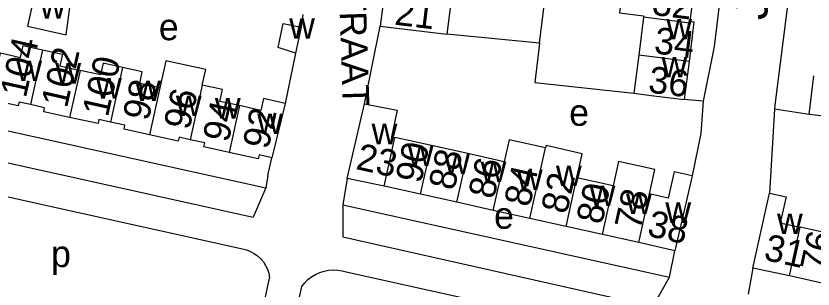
# Model space of a CAD drawing. Extents: x 161775 to 163181, y 382878 to 383925.
# Drawn here: x 162735.4 to 162855, y 383145.8 to 383186.8 of the extents above; entities that cross this region are included whole.
import ezdxf

# ---------------------------------------------------------------- set-up
doc = ezdxf.new("R2010")
doc.units = 0
for name, color, linetype in [('BLT_Basislijn', 7, 'Continuous'), ('BLT_Bebouwing', 7, 'Continuous'), ('BLT_Centroide', 7, 'Continuous'), ('BLT_Huisnummer', 7, 'Continuous'), ('BLT_Huisnummer_ tussenligend', 7, 'Continuous'), ('BLT_Onderverdeling_panden', 7, 'Continuous'), ('BLT_Straatnaam', 7, 'Continuous')]:
    doc.layers.add(name, color=color, linetype=linetype)

msp = doc.modelspace()

# ---------------------------------------------------------------- linework, layer by layer
at = {"layer": 'BLT_Basislijn'}
for p, q in [((162813.91, 383182.7), (162816.74, 383205.68)), ((162778.41, 383186.99), (162778.14, 383185.09)), ((162787.66, 383173.61), (162790.04, 383185.25)), ((162813.91, 383182.7), (162800.03, 383184.05)), ((162777.32, 383181.18), (162775.74, 383173.65)), ((162838.49, 383174.01), (162835.64, 383174.23)), ((162849.18, 383172.77), (162848.45, 383160.16)), ((162854.39, 383172), (162849.18, 383172.77)), ((162729.11, 383170.66), (162772.85, 383160.95)), ((162728.07, 383166.07), (162770.96, 383156.57)), ((162773.18, 383162.83), (162773.78, 383165.48)), ((162773.18, 383162.83), (162772.85, 383160.95)), ((162785.06, 383162.35), (162784.43, 383158.43)), ((162727.36, 383161.11), (162769.37, 383151.8)), ((162772.85, 383160.95), (162770.96, 383156.57)), ((162784.43, 383158.43), (162784.39, 383153.59)), ((162784.43, 383158.43), (162833.45, 383147.54)), ((162784.39, 383153.59), (162830.91, 383143.16)), ((162833.45, 383147.54), (162834.25, 383151.52)), ((162845.94, 383148.91), (162845.21, 383145)), ((162784.93, 383148.36), (162891.25, 383124.81)), ((162830.91, 383143.16), (162833.45, 383147.54)), ((162771.26, 383137.23), (162773.42, 383147.42)), ((162776.15, 383136.2), (162778.26, 383146.17))]:
    msp.add_line(p, q, dxfattribs=at)
for points in [[(162857.59, 383245.49), (162853.35, 383210.37), (162852.65, 383200.3), (162849.19, 383172.97), (162849.18, 383172.77)], [(162844.59, 383219.29), (162844.56, 383219.06), (162840.12, 383182.2), (162838.49, 383174.01)], [(162813.91, 383182.7), (162813.21, 383176.8), (162828.1, 383175.17)], [(162838.49, 383174.01), (162838.13, 383169.14), (162836.81, 383162.78)], [(162769.37, 383151.8), (162769.98, 383151.65), (162770.57, 383151.42), (162771.12, 383151.12), (162771.63, 383150.75), (162772.09, 383150.32), (162772.49, 383149.84), (162772.83, 383149.31), (162773.1, 383148.74), (162773.29, 383148.14), (162773.42, 383147.42)], [(162778.26, 383146.17), (162778.7, 383146.7), (162779.18, 383147.18), (162779.73, 383147.61), (162780.32, 383147.96), (162780.94, 383148.25), (162781.6, 383148.46), (162782.27, 383148.6), (162782.96, 383148.65), (162783.65, 383148.62), (162784.33, 383148.52), (162784.93, 383148.36)]]:
    msp.add_lwpolyline(points, dxfattribs=at)
at = {"layer": 'BLT_Bebouwing'}
for p, q in [((162790.75, 383191.15), (162790.04, 383185.25)), ((162837.06, 383190.64), (162836.49, 383185.98)), ((162800.74, 383189.96), (162800.03, 383184.05)), ((162829.52, 383186.6), (162828.81, 383180.88)), ((162778.14, 383185.09), (162777.32, 383181.18)), ((162828.81, 383180.88), (162828.1, 383175.17)), ((162836.36, 383179.94), (162835.64, 383174.23)), ((162854.39, 383172), (162855.09, 383177.78)), ((162775.74, 383173.65), (162773.78, 383165.48)), ((162785.06, 383162.35), (162787.66, 383173.61)), ((162797.7, 383167.31), (162792.24, 383168.52)), ((162803.16, 383166.11), (162797.7, 383167.31)), ((162808.61, 383164.9), (162803.16, 383166.11)), ((162790.63, 383161.21), (162785.06, 383162.35)), ((162824.98, 383161.27), (162819.52, 383162.48)), ((162836.81, 383162.78), (162834.25, 383151.52)), ((162796.08, 383160), (162790.63, 383161.21)), ((162801.54, 383158.8), (162796.08, 383160)), ((162845.94, 383148.91), (162848.45, 383160.16)), ((162806.99, 383157.59), (162801.54, 383158.8)), ((162812.45, 383156.38), (162806.99, 383157.59)), ((162817.91, 383155.17), (162812.45, 383156.38)), ((162823.36, 383153.97), (162817.91, 383155.17)), ((162858.78, 383153.79), (162853.06, 383155.04)), ((162828.82, 383152.76), (162823.36, 383153.97)), ((162834.25, 383151.52), (162828.82, 383152.76)), ((162851.46, 383147.73), (162845.94, 383148.91)), ((162857.18, 383146.47), (162851.46, 383147.73))]:
    msp.add_line(p, q, dxfattribs=at)
for points in [[(162828.81, 383191.66), (162828.43, 383188.67), (162826.15, 383188.95), (162825.94, 383187.28), (162829.55, 383186.83), (162829.52, 383186.6)], [(162737.82, 383188.43), (162737.11, 383185.26), (162742.91, 383183.96), (162743.56, 383188.81), (162737.82, 383188.43)], [(162836.49, 383185.98), (162837.1, 383185.9), (162836.36, 383179.94)], [(162777.32, 383181.18), (162774.71, 383182.05), (162775.47, 383185.66), (162778.14, 383185.09)], [(162790.04, 383185.25), (162795.01, 383184.65), (162800.03, 383184.05)], [(162737.56, 383173.47), (162735.83, 383173.86), (162735.7, 383173.27), (162731.48, 383174.2), (162733.03, 383181.23), (162736.05, 383180.55), (162736.45, 383182.33), (162739.37, 383181.68)], [(162739.37, 383181.68), (162742.33, 383181.03), (162741.94, 383179.28), (162744.99, 383178.59)], [(162763.32, 383176.4), (162763.84, 383178.74), (162757.86, 383180.07), (162756.95, 383175.98)], [(162751.35, 383179.04), (162748.45, 383179.69), (162748.06, 383177.93), (162744.99, 383178.59)], [(162756.95, 383175.98), (162753.93, 383176.65), (162754.32, 383178.4), (162751.35, 383179.04)], [(162768.93, 383173.35), (162765.95, 383173.96), (162766.34, 383175.72), (162763.32, 383176.4)], [(162828.1, 383175.17), (162830.68, 383174.85), (162835.64, 383174.23)], [(162775.74, 383173.65), (162772.5, 383174.41), (162772.1, 383172.59), (162768.93, 383173.35)], [(162743.42, 383171.55), (162739.53, 383172.41), (162739.66, 383173), (162737.56, 383173.47)], [(162787.66, 383173.61), (162790.23, 383173.11), (162792.59, 383172.66), (162791.74, 383168.62), (162792.24, 383168.52)], [(162749.53, 383170.83), (162747.82, 383171.22), (162747.69, 383170.63), (162743.42, 383171.55)], [(162861.63, 383171.17), (162859.27, 383171.46), (162854.39, 383172)], [(162755.39, 383168.93), (162751.58, 383169.78), (162751.71, 383170.37), (162749.53, 383170.83)], [(162761.51, 383168.19), (162759.86, 383168.56), (162759.73, 383167.98), (162755.39, 383168.93)], [(162767.37, 383166.29), (162763.56, 383167.13), (162763.69, 383167.72), (162761.51, 383168.19)], [(162814.83, 383166.98), (162809.36, 383168.19), (162808.61, 383164.9)], [(162819.52, 383162.48), (162820.34, 383166.06), (162814.9, 383167.31), (162814.83, 383166.98)], [(162773.78, 383165.48), (162771.86, 383165.91), (162771.73, 383165.33), (162767.37, 383166.29)], [(162830.44, 383160.07), (162831.24, 383163.7), (162825.78, 383164.91), (162824.98, 383161.27)], [(162836.81, 383162.78), (162834.12, 383163.37), (162833.25, 383159.44), (162830.44, 383160.07)], [(162848.45, 383160.16), (162850.91, 383159.62), (162850.04, 383155.7), (162853.06, 383155.04)]]:
    msp.add_lwpolyline(points, dxfattribs=at)
at = {"layer": 'BLT_Onderverdeling_panden'}
for p, q in [((162739.37, 383181.68), (162737.56, 383173.47)), ((162836.36, 383179.94), (162828.81, 383180.88)), ((162751.35, 383179.04), (162749.53, 383170.83)), ((162744.99, 383178.59), (162743.42, 383171.55)), ((162763.32, 383176.4), (162761.51, 383168.19)), ((162756.95, 383175.98), (162755.39, 383168.93)), ((162768.93, 383173.35), (162767.37, 383166.29)), ((162790.63, 383161.21), (162792.24, 383168.52)), ((162796.08, 383160), (162797.7, 383167.31)), ((162812.45, 383156.38), (162814.83, 383166.98)), ((162801.54, 383158.8), (162803.16, 383166.11)), ((162806.99, 383157.59), (162808.61, 383164.9)), ((162817.91, 383155.17), (162819.52, 383162.48)), ((162823.36, 383153.97), (162824.98, 383161.27)), ((162828.82, 383152.76), (162830.44, 383160.07)), ((162851.46, 383147.73), (162853.06, 383155.04))]:
    msp.add_line(p, q, dxfattribs=at)
msp.add_lwpolyline([(162836.49, 383185.98), (162836.46, 383185.73), (162829.52, 383186.6)], dxfattribs=at)

# ---------------------------------------------------------------- texts
at = {"layer": 'BLT_Centroide'}
for s, p in [('w', (162738.96, 383186.38)), ('e', (162756.81, 383183.14)), ('w', (162776.36, 383183.37)), ('w', (162832.95, 383183.28)), ('w', (162735.42, 383177.02)), ('w', (162832.23, 383177.56)), ('w', (162741.28, 383176.64)), ('w', (162747.38, 383174.38)), ('w', (162753.25, 383174.02)), ('w', (162759.36, 383171.75)), ('w', (162765.22, 383171.38)), ('e', (162818.38, 383170.29)), ('w', (162771.56, 383169.05)), ('w', (162788.73, 383167.52)), ('w', (162794.16, 383164.27)), ('w', (162799.62, 383163.05)), ('w', (162805.08, 383161.84)), ('w', (162816.39, 383161.23)), ('w', (162810.53, 383160.64)), ('w', (162821.44, 383158.22)), ('w', (162826.91, 383157.02)), ('w', (162832.81, 383155.7)), ('e', (162807.1, 383154.83)), ('w', (162849.56, 383154.03)), ('p', (162740.63, 383149.07))]:
    msp.add_text(s, height=4, dxfattribs=at).set_placement(p)
at = {"layer": 'BLT_Huisnummer'}
for s, rotation, p in [('32', 352.8776, (162830.68, 383186.98)), ('21', 353.1663, (162792.06, 383185.49)), ('104', 77.3888, (162736.84, 383174.35)), ('100', 77.3854, (162749.15, 383171.47)), ('36', 352.865, (162830.12, 383175.31)), ('96', 77.3881, (162761.38, 383169.54)), ('92', 77.378, (162773.23, 383166.63)), ('23', 347.5183, (162786.22, 383163.82)), ('88', 77.5202, (162801.13, 383160.45)), ('84', 77.5169, (162812.46, 383157.96)), ('80', 77.5152, (162823.29, 383155.33)), ('38', 347.5183, (162829.92, 383153.78)), ('31', 347.6542, (162847.42, 383150.19)), ('76', 77.6583, (162856.88, 383148.15))]:
    msp.add_text(s, height=4, rotation=rotation, dxfattribs=at).set_placement(p)
at = {"layer": 'BLT_Huisnummer_ tussenligend'}
for s, rotation, p in [('34', 352.8776, (162830.99, 383181.19)), ('102', 77.3854, (162743.01, 383172.83)), ('98', 77.3881, (162755.24, 383170.89)), ('94', 77.378, (162767.24, 383167.66)), ('90', 77.5144, (162796.15, 383161.52)), ('86', 77.5202, (162807.09, 383159.16)), ('82', 77.5169, (162818.01, 383156.91)), ('78', 77.5152, (162829.05, 383154.49))]:
    msp.add_text(s, height=4, rotation=rotation, dxfattribs=at).set_placement(p)
at = {"layer": 'BLT_Straatnaam'}
for s, height, rotation, p in [('JAN VAN GOYENSTRAAT', 5, 82.9955, (162847.96, 383186.04)), ('ANTOON DERKINDERENSTRAAT', 4, 271.8942, (162781.62, 383257.51))]:
    msp.add_text(s, height=height, rotation=rotation, dxfattribs=at).set_placement(p)

doc.saveas('drawing.dxf')
